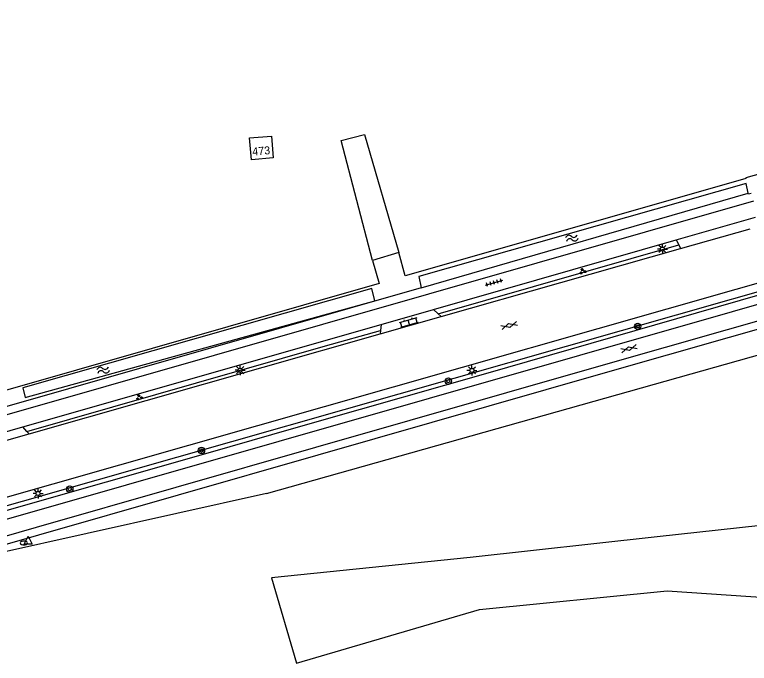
# Model space of a CAD drawing. Extents: x 124000 to 129000, y 395500 to 397503.
# Drawn here: x 127835.6 to 127927.3, y 395682.7 to 395763.7 of the extents above; entities that cross this region are included whole.
import ezdxf

# ---------------------------------------------------------------- set-up
doc = ezdxf.new("R2010")
doc.units = 0
for name, color, linetype in [('gg-afsc-hekwerk', 7, 'Continuous'), ('gg-anno-huisnummerreeks BGT', 7, 'Continuous'), ('gg-bbg-hoofdgebouw', 7, 'Continuous'), ('gg-bbg-luifel en loopbrug', 7, 'Continuous'), ('gg-knt-onverhard', 7, 'Continuous'), ('gg-knt-verharding', 7, 'Continuous'), ('gg-kntw-bovenkant insteek waterloop', 7, 'Continuous'), ('gt-grn-groengrens', 7, 'Continuous'), ('gt-grn-groengrens NZ', 7, 'Continuous'), ('gt-symb-boom', 7, 'Continuous'), ('gt-symb-brandkraan', 7, 'Continuous'), ('gt-symb-gesloten verharding', 7, 'Continuous'), ('gt-symb-groenvak', 7, 'Continuous'), ('gt-symb-klinker verharding', 7, 'Continuous'), ('gt-symb-lichtmast', 7, 'Continuous'), ('gt-symb-tegel verharding', 7, 'Continuous'), ('gt-symb-waterafsluiter', 7, 'Continuous'), ('gt-symb-watersymbool', 7, 'Continuous')]:
    doc.layers.add(name, color=color, linetype=linetype)

# ---------------------------------------------------------------- blocks, each defined once
blk = doc.blocks.new('gt0-WA')
at = {"layer": 'gt-symb-watersymbool'}
for centre, start, end in [((-0.323, 0.022), 28.07249, 151.92751), ((0.427, 0.422), 208.07248, 331.92751), ((-0.323, -0.428), 28.07249, 151.92751), ((0.427, -0.028), 208.07248, 331.92751)]:
    blk.add_arc(centre, 0.425, start, end, dxfattribs=at)
blk = doc.blocks.new('gt0-LMAST')
at = {"layer": 'gt-symb-lichtmast'}
for p, q in [((-0.182, 0.173), (-0.447, 0.438)), ((-0.005, 0.246), (-0.005, 0.621)), ((0.172, 0.173), (0.437, 0.438)), ((-0.255, -0.004), (-0.63, -0.004)), ((-0.182, -0.181), (-0.447, -0.446)), ((-0.005, -0.254), (-0.005, -0.629)), ((0.437, -0.446), (0.172, -0.181)), ((0.245, -0.004), (0.62, -0.004))]:
    blk.add_line(p, q, dxfattribs=at)
blk.add_circle((-0.005, -0.004), 0.25, dxfattribs=at)
blk = doc.blocks.new('gt0-KL1')
at = {"layer": 'gt-symb-klinker verharding'}
for p, q in [((-1.15, 0.3), (1.15, 0.3)), ((-1, -0.3), (-1, 0.3)), ((-0.5, 0.3), (-0.5, 0.45)), ((0, -0.3), (0, 0.3)), ((0.5, 0.3), (0.5, 0.45)), ((1, -0.3), (1, 0.3)), ((-1.15, -0.3), (1.15, -0.3)), ((-0.5, -0.45), (-0.5, -0.3)), ((0.5, -0.45), (0.5, -0.3))]:
    blk.add_line(p, q, dxfattribs=at)
blk = doc.blocks.new('gt0-TEG1')
at = {"layer": 'gt-symb-tegel verharding'}
for p, q in [((-1.125, 0), (1.125, 0)), ((-0.9, -0.25), (-0.9, 0.25)), ((-0.45, -0.25), (-0.45, 0.25)), ((0, -0.25), (0, 0.25)), ((0.45, -0.25), (0.45, 0.25)), ((0.9, -0.25), (0.9, 0.25))]:
    blk.add_line(p, q, dxfattribs=at)
blk = doc.blocks.new('gt0-GESVH1')
at = {"layer": 'gt-symb-gesloten verharding'}
for p, q in [((-0.992, -0.261), (0.008, 0.239)), ((0.008, -0.261), (-0.992, 0.239)), ((0.008, 0.239), (1.008, -0.261)), ((1.008, 0.239), (0.008, -0.261))]:
    blk.add_line(p, q, dxfattribs=at)
blk = doc.blocks.new('gt0-GRVAK')
at = {"layer": 'gt-symb-groenvak'}
for p, q in [((-0.11, 0.189), (-0.228, 0.24)), ((-0.182, 0.153), (0.088, 0.153)), ((-0.091, 0.211), (-0.156, 0.322)), ((-0.047, 0.214), (-0.047, 0.393)), ((-0.004, 0.211), (0.061, 0.322)), ((0.015, 0.189), (0.133, 0.24)), ((0.262, -0.052), (0.197, 0.059)), ((0.305, -0.049), (0.305, 0.13)), ((0.349, -0.052), (0.414, 0.059)), ((-0.245, -0.228), (-0.363, -0.177)), ((-0.318, -0.264), (-0.047, -0.264)), ((-0.226, -0.206), (-0.291, -0.095)), ((-0.183, -0.203), (-0.183, -0.024)), ((-0.139, -0.206), (-0.074, -0.095)), ((-0.12, -0.228), (-0.002, -0.177)), ((0.243, -0.074), (0.125, -0.023)), ((0.17, -0.11), (0.441, -0.11)), ((0.368, -0.074), (0.486, -0.023))]:
    blk.add_line(p, q, dxfattribs=at)
blk = doc.blocks.new('gt0-BOOM')
at = {"layer": 'gt-symb-boom'}
for radius in [0.4, 0.2]:
    blk.add_circle((0, 0), radius, dxfattribs=at)
blk = doc.blocks.new('gt0-BR')
at = {"layer": 'gt-symb-brandkraan'}
for centre, radius, start, end in [((-0.244, 0), 0.206, 107.56694, 252.43307), ((0.599, -2.664), 3, 106.89205, 107.56694), ((0, -0.691), 0.938, 73.10799, 106.89205), ((-0.599, -2.664), 3, 72.43309, 73.10799), ((0.244, 0), 0.206, 287.56695, 72.43309), ((0.599, 2.664), 3, 252.43307, 253.10797), ((0, 0.691), 0.938, 253.10797, 286.89206), ((-0.599, 2.664), 3, 286.89206, 287.56695)]:
    blk.add_arc(centre, radius, start, end, dxfattribs=at)
blk = doc.blocks.new('gt0-WAFSL')
at = {"layer": 'gt-symb-waterafsluiter'}
for p, q in [((-0.5, -0.333), (0, 0.667)), ((0, 0.667), (0.5, -0.333)), ((0.5, -0.333), (-0.5, -0.333))]:
    blk.add_line(p, q, dxfattribs=at)

msp = doc.modelspace()

# ---------------------------------------------------------------- linework, layer by layer
at = {"layer": 'gg-afsc-hekwerk'}
for p, q in [((127883.521, 395734.03), (127880.227, 395733.037)), ((127867.011, 395703.935), (127813.338, 395691.944))]:
    msp.add_line(p, q, dxfattribs=at)
for points in [[(127991.083, 395761.363), (127926.85, 395743.351), (127926.871, 395743.277), (127926.732, 395743.237)], [(127991.083, 395761.363), (127926.85, 395743.351), (127926.871, 395743.277), (127926.732, 395743.237)], [(127926.732, 395743.237), (127884.314, 395731.122), (127883.521, 395734.03), (127880.227, 395733.037), (127881.062, 395730.147), (127833.809, 395716.626), (127833.559, 395715.903)], [(127867.011, 395703.935), (127945.606, 395726.084), (127957.414, 395728.6), (128008.574, 395743.23)], [(127926.732, 395743.237), (127884.314, 395731.122), (127883.521, 395734.03)], [(127880.227, 395733.037), (127881.062, 395730.147), (127833.809, 395716.626), (127833.559, 395715.903)]]:
    msp.add_lwpolyline(points, dxfattribs=at)
at = {"layer": 'gg-bbg-hoofdgebouw'}
msp.add_lwpolyline([(127867.637, 395748.581), (127867.832, 395745.85), (127865.107, 395745.631), (127864.888, 395748.356), (127867.637, 395748.581)], dxfattribs=at)
at = {"layer": 'gg-bbg-luifel en loopbrug'}
for p, q in [((127915.804, 395698.523), (127892.413, 395695.919)), ((127892.413, 395695.919), (127867.641, 395693.418))]:
    msp.add_line(p, q, dxfattribs=at)
msp.add_lwpolyline([(127867.641, 395693.418), (127870.761, 395682.721), (127893.614, 395689.428), (127917.025, 395691.794), (127940.386, 395690.2), (127941.305, 395701.317), (127915.804, 395698.523)], dxfattribs=at)
at = {"layer": 'gg-knt-onverhard'}
msp.add_lwpolyline([(127880.227, 395733.037), (127876.319, 395748.035), (127879.247, 395748.798), (127883.521, 395734.03)], dxfattribs=at)
at = {"layer": 'gg-knt-verharding'}
for p, q in [((127927.819, 395740.451), (127794.49, 395702.301)), ((127918.175, 395735.606), (127928.064, 395738.434)), ((127918.699, 395734.524), (127927.416, 395737.002)), ((127887.862, 395726.936), (127918.175, 395735.606)), ((127888.819, 395726.032), (127918.699, 395734.524)), ((127881.302, 395725.06), (127887.862, 395726.936)), ((127888.449, 395726.382), (127887.862, 395726.936)), ((127888.819, 395726.032), (127888.449, 395726.382)), ((127881.174, 395723.86), (127888.819, 395726.032)), ((127836.55, 395712.261), (127881.302, 395725.06)), ((127881.302, 395725.06), (127881.22, 395724.291)), ((127837.355, 395711.406), (127881.174, 395723.86)), ((127881.22, 395724.291), (127881.174, 395723.86)), ((127829.669, 395710.293), (127836.55, 395712.261)), ((127837.086, 395711.692), (127836.55, 395712.261)), ((127837.355, 395711.406), (127837.086, 395711.692)), ((127829.263, 395709.103), (127837.355, 395711.406))]:
    msp.add_line(p, q, dxfattribs=at)
for points in [[(128045.514, 395763.746), (127968.1, 395741.55), (127831.64, 395702.64), (127795.636, 395692.33)], [(127795.209, 395689.976), (127803.681, 395692.404), (127810.635, 395694.364), (127817.471, 395696.105), (127824.263, 395697.872), (127830.684, 395699.643), (127943.988, 395732.057), (127979.56, 395742.189), (128046.077, 395761.21)], [(128046.527, 395759.254), (127980.17, 395740.235), (127908.746, 395719.889), (127873.12, 395709.694), (127838.237, 395699.672), (127831.398, 395697.732), (127824.819, 395695.949), (127817.97, 395694.216), (127811.332, 395692.444), (127795.741, 395688.036)]]:
    msp.add_lwpolyline(points, dxfattribs=at)
at = {"layer": 'gg-kntw-bovenkant insteek waterloop'}
for p, q in [((127886.32, 395729.618), (127927.169, 395741.434)), ((127886.037, 395731.033), (127886.32, 395729.618))]:
    msp.add_line(p, q, dxfattribs=at)
for points in [[(127927.169, 395741.434), (127926.904, 395742.67), (127886.037, 395731.033)], [(127836.566, 395717.114), (127836.858, 395715.938), (127880.516, 395728.016), (127880.17, 395729.562), (127836.566, 395717.114)]]:
    msp.add_lwpolyline(points, dxfattribs=at)
at = {"layer": 'gt-grn-groengrens'}
for p, q in [((127918.175, 395735.606), (127918.479, 395734.977)), ((127888.449, 395726.382), (127918.479, 395734.977)), ((127918.479, 395734.977), (127918.699, 395734.524))]:
    msp.add_line(p, q, dxfattribs=at)
for points in [[(127795.118, 395691.312), (127796.228, 395691.457), (127807.423, 395694.678), (127855.805, 395708.461), (127939.085, 395732.22), (127939.321, 395731.831), (127894.361, 395718.862), (127873.558, 395712.954), (127867.619, 395711.246), (127859.963, 395709.073), (127794.672, 395690.438)], [(127837.086, 395711.692), (127874.361, 395722.362), (127881.22, 395724.291)]]:
    msp.add_lwpolyline(points, dxfattribs=at)
at = {"layer": 'gt-grn-groengrens NZ'}
msp.add_line((127886.32, 395729.618), (127794.122, 395703.236), dxfattribs=at)
for points in [[(128046.744, 395758.276), (127980.445, 395739.273), (127909.021, 395718.927), (127873.396, 395708.733), (127838.512, 395698.71), (127831.665, 395696.768), (127825.072, 395694.982), (127818.222, 395693.248), (127813.338, 395691.944)], [(127927.544, 395741.413), (127927.195, 395741.313), (127927.169, 395741.434)]]:
    msp.add_lwpolyline(points, dxfattribs=at)

# ---------------------------------------------------------------- block references
at = {"layer": 'gt-symb-boom'}
for p in [(127913.354, 395724.82), (127889.709, 395717.969), (127858.872, 395709.311), (127842.428, 395704.481)]:
    msp.add_blockref('gt0-BOOM', p, dxfattribs=at)
at = {"layer": 'gt-symb-brandkraan'}
msp.add_blockref('gt0-BR', (127836.705, 395697.751), dxfattribs=at)
at = {"layer": 'gt-symb-gesloten verharding'}
for p, rotation in [((127897.294, 395724.923), 15.843082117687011), ((127912.265, 395722.028), 15.717252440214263)]:
    msp.add_blockref('gt0-GESVH1', p, dxfattribs=dict(at, rotation=rotation))
at = {"layer": 'gt-symb-groenvak'}
for p in [(127906.484, 395731.69), (127851.113, 395715.934)]:
    msp.add_blockref('gt0-GRVAK', p, dxfattribs=at)
at = {"layer": 'gt-symb-klinker verharding', "rotation": 16.386305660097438}
msp.add_blockref('gt0-KL1', (127884.781, 395725.319), dxfattribs=at)
at = {"layer": 'gt-symb-lichtmast'}
for p in [(127916.448, 395734.47), (127863.713, 395719.342), (127892.652, 395719.315), (127838.476, 395703.943)]:
    msp.add_blockref('gt0-LMAST', p, dxfattribs=at)
at = {"layer": 'gt-symb-tegel verharding', "rotation": 15.843082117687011}
msp.add_blockref('gt0-TEG1', (127895.415, 395730.27), dxfattribs=at)
at = {"layer": 'gt-symb-waterafsluiter'}
msp.add_blockref('gt0-WAFSL', (127837.235, 395697.953), dxfattribs=at)
at = {"layer": 'gt-symb-watersymbool'}
for p, rotation in [((127905.079, 395735.829), 15.42597037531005), ((127846.541, 395719.336), 15.425970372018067)]:
    msp.add_blockref('gt0-WA', p, dxfattribs=dict(at, rotation=rotation))

# ---------------------------------------------------------------- texts
at = {"layer": 'gg-anno-huisnummerreeks BGT'}
msp.add_text('473', height=1, rotation=4.7, dxfattribs=at).set_placement((127865.269, 395746.144))

doc.saveas('drawing.dxf')
